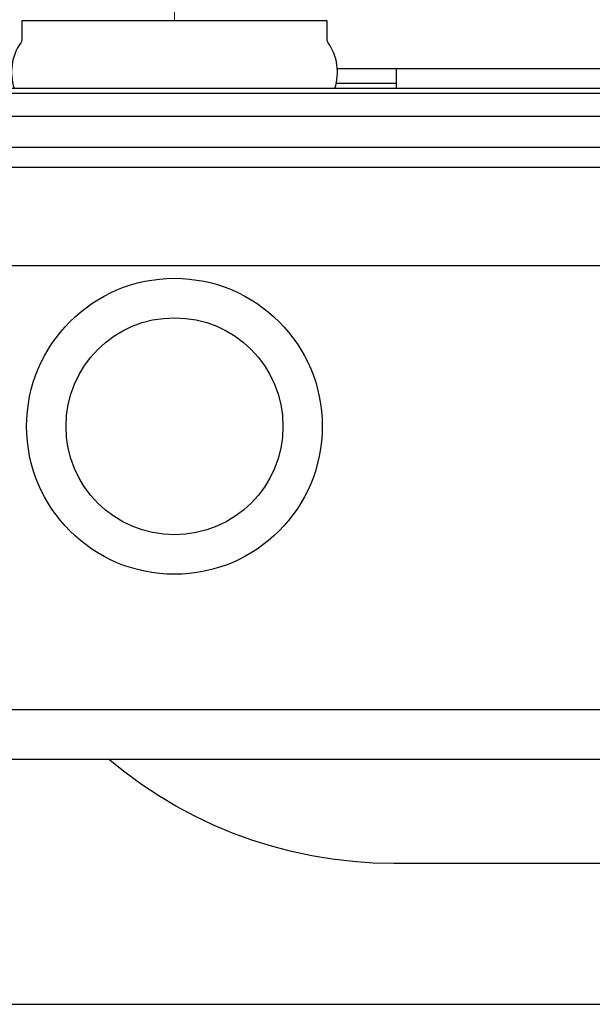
# Model space of a CAD drawing. Header units: millimetres. Extents: x 42924 to 92944, y -369470 to -179866.
# Tile 439 of 512: x 74511 to 74523, y -181714 to -181694. Entities that reach past the tile are written whole.
import ezdxf

# ---------------------------------------------------------------- set-up
doc = ezdxf.new("R2010")
doc.units = ezdxf.units.MM
doc.layers.get('0').update_dxf_attribs({"color": 8})
for name, color, linetype in [('!! 0_ Istn-sciany', 8, 'Continuous'), ('!! 2 ZABUDOWA GK-MDF', 8, 'Continuous'), ('!! 2_wypos-sanitarne', 8, 'Continuous')]:
    doc.layers.add(name, color=color, linetype=linetype)
doc.layers.add('!!_@ wypos sanit nd', color=8, linetype='Continuous', plot=False)

# ---------------------------------------------------------------- blocks, each defined once
blk = doc.blocks.new('A$Cff2eaf8b')
for points in [[(-0.18941, 0.08863), (-0.04454, 0.08863), (-0.04035, 0.08853), (-0.03617, 0.08824), (-0.032, 0.08775), (-0.02786, 0.08707), (-0.02376, 0.08619), (-0.0197, 0.08513), (-0.0157, 0.08388), (-0.01176, 0.08244), (-0.00789, 0.08082), (-0.0041, 0.07902), (-0.0004, 0.07705), (0.0032, 0.0749), (0.0067, 0.0726), (0.01009, 0.07012), (0.01337, 0.0675)], [(0.16493, 0.0675), (-0.16477, 0.0675)], [(-0.11847, -0.0325), (-0.11847, 0.0575), (0.11153, 0.0575), (0.11153, -0.0325)], [(-0.16, -0.0355), (-0.16, -0.0325), (0.16, -0.0325), (0.16, -0.0355)], [(0.16, -0.0555), (0.157, -0.0525), (0.16, -0.0525), (-0.16, -0.0525), (-0.157, -0.0525), (-0.16, -0.0555)], [(0.10602, -0.0525), (0.10602, -0.05658), (-0.11847, -0.05658)], [(-0.03305, -0.0725), (-0.16, -0.0725), (-0.16, -0.0695)], [(-0.045, -0.0725), (-0.045, -0.0685)], [(-0.045, -0.0695), (-0.03283, -0.0695)]]:
    blk.add_lwpolyline(points)
blk.add_lwpolyline([(-0.11847, -0.0685), (0.11153, -0.0685), (0.11153, -0.0675), (-0.11847, -0.0675)], close=True)
blk.add_lwpolyline([(-0.04, -0.0685), (-0.03255, -0.0685, 0.236962), (-0.03118, -0.07775, -0.154353), (-0.031, -0.07832), (-0.031, -0.08218), (0.031, -0.08218), (0.031, -0.07832, -0.154353), (0.03118, -0.07775, 0.236962), (0.03255, -0.0685), (0.04, -0.0685)], format="xyb")
for radius in [0.03, 0.022]:
    blk.add_circle((0, 0), radius)
blk = doc.blocks.new('A$C6ce7c513')
at = {"lineweight": 0}
blk.add_lwpolyline([(0, 0), (0, -0.00246)], dxfattribs=at)

msp = doc.modelspace()

# ---------------------------------------------------------------- linework, layer by layer
at = {"layer": '!! 0_ Istn-sciany'}
msp.add_lwpolyline([(74470.42327, -181713.84797), (74554.42327, -181713.84797)], dxfattribs=at)
at = {"layer": '!! 2 ZABUDOWA GK-MDF'}
msp.add_lwpolyline([(74470.42327, -181695.84797), (74554.42327, -181695.84797)], dxfattribs=at)

# ---------------------------------------------------------------- block references
at = {"layer": '!! 2_wypos-sanitarne', "xscale": 100, "yscale": 100, "zscale": 100, "rotation": 180}
msp.add_blockref('A$C6ce7c513', (74514.4231, -181693.91393), dxfattribs=at)
at = {"layer": '!!_@ wypos sanit nd', "xscale": 100, "yscale": 100, "zscale": 100, "rotation": 180}
msp.add_blockref('A$Cff2eaf8b', (74514.4231, -181702.13193), dxfattribs=at)

doc.saveas('drawing.dxf')
